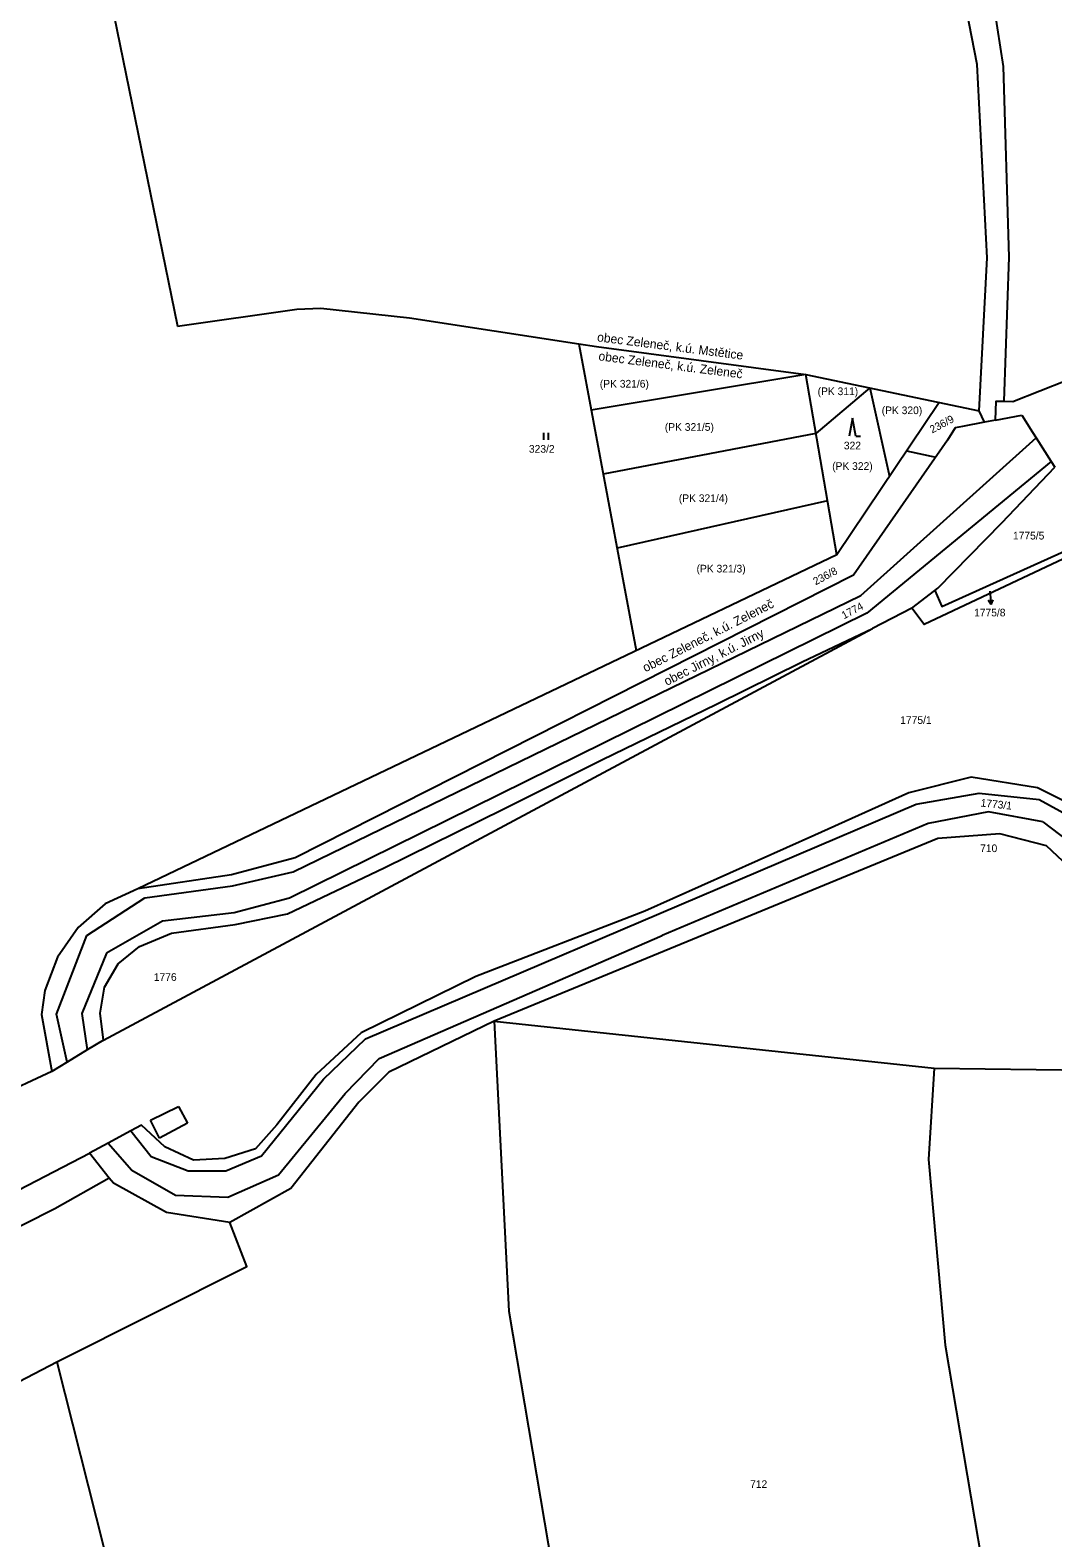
# Model space of a CAD drawing. Extents: x -724107 to -720612, y -1045267 to -1038441.
# Drawn here: x -723406.6 to -723180.2, y -1040493.8 to -1040160 of the extents above; entities that cross this region are included whole.
import ezdxf

# ---------------------------------------------------------------- set-up
doc = ezdxf.new("R2010")
doc.units = 0
for name, color, linetype in [('Hranice kat_území', 7, 'Continuous'), ('Hranice parcel', 7, 'Continuous'), ('Hranice parcel_PZE', 7, 'Continuous'), ('Názevy ku_obce_kraje', 7, 'Continuous'), ('Parcelní čísla', 7, 'Continuous'), ('Parcelní čísla_PZE', 7, 'Continuous'), ('Pop  PČ popisy', 7, 'Continuous'), ('Vnitřní kresba', 7, 'Continuous'), ('Značky kultur', 7, 'Continuous')]:
    doc.layers.add(name, color=color, linetype=linetype)

msp = doc.modelspace()

# ---------------------------------------------------------------- linework, layer by layer
at = {"layer": 'Hranice kat_území'}
for p, q in [((-723373.94, -1040225.6), (-723347.53, -1040221.84)), ((-723347.53, -1040221.84), (-723342.25, -1040221.61)), ((-723342.25, -1040221.61), (-723322.6, -1040223.75)), ((-723322.6, -1040223.75), (-723285.13, -1040229.47)), ((-723285.13, -1040229.47), (-723281.18, -1040230.04)), ((-723281.18, -1040230.04), (-723234.85, -1040236.27)), ((-723234.85, -1040236.27), (-723196.49, -1040244.29)), ((-723195.34, -1040246.85), (-723196.49, -1040244.29)), ((-723192.86, -1040246.39), (-723187.06, -1040245.3)), ((-723192.86, -1040246.39), (-723187.06, -1040245.3)), ((-723187.06, -1040245.3), (-723184.7, -1040249.07)), ((-723201.82, -1040248.07), (-723203.47, -1040250.84)), ((-723200.14, -1040247.75), (-723201.82, -1040248.07)), ((-723195.34, -1040246.85), (-723200.14, -1040247.75)), ((-723192.86, -1040246.39), (-723195.34, -1040246.85)), ((-723192.86, -1040246.39), (-723195.34, -1040246.85)), ((-723184.7, -1040249.07), (-723183.89, -1040250.33)), ((-723203.47, -1040250.84), (-723224.3, -1040280.73)), ((-723183.89, -1040250.33), (-723180.58, -1040255.51)), ((-723180.58, -1040255.51), (-723179.77, -1040256.77)), ((-723224.3, -1040280.73), (-723347.91, -1040343.26)), ((-723347.91, -1040343.26), (-723361.99, -1040347.02)), ((-723361.99, -1040347.02), (-723382.72, -1040350.11)), ((-723404.09, -1040377.97), (-723401.81, -1040390.55)), ((-723401.81, -1040390.55), (-723431.92, -1040404.73))]:
    msp.add_line(p, q, dxfattribs=at)
for points in [[(-723442.95, -1039887.89), (-723406.78, -1040064.9), (-723373.94, -1040225.6)], [(-723187.06, -1040245.3), (-723184.7, -1040249.07), (-723183.89, -1040250.33), (-723180.58, -1040255.51), (-723179.77, -1040256.77)], [(-723382.72, -1040350.11), (-723390, -1040353.5), (-723395.93, -1040358.71), (-723400.54, -1040365.24), (-723403.37, -1040372.65), (-723404.09, -1040377.97)]]:
    msp.add_lwpolyline(points, dxfattribs=at)
at = {"layer": 'Hranice parcel'}
for p, q in [((-723285.13, -1040229.47), (-723272.41, -1040297.41)), ((-723212.54, -1040253.17), (-723206.09, -1040254.6)), ((-723211.4, -1040287.99), (-723206.33, -1040284.08)), ((-723211.4, -1040287.99), (-723220.11, -1040292.48)), ((-723390.33, -1040383.65), (-723220.11, -1040292.48)), ((-723303.83, -1040379.45), (-723206.42, -1040389.84)), ((-723206.42, -1040389.84), (-723157.82, -1040390.53)), ((-723389.06, -1040414.18), (-723393.44, -1040408.64)), ((-723442.69, -1040476.79), (-723400.66, -1040454.85))]:
    msp.add_line(p, q, dxfattribs=at)
for points in [[(-723196.49, -1040244.29), (-723194.68, -1040210.45), (-723196.9, -1040167.66), (-723201.15, -1040145.99), (-723220.92, -1040076.69), (-723222.32, -1040066.64), (-723224.19, -1040052.07), (-723223.59, -1040033.28), (-723215.77, -1039933.81), (-723208.39, -1039897.06), (-723198.22, -1039867.42), (-723184.74, -1039842.16), (-723162.87, -1039809.82), (-723110.61, -1039748.27)], [(-723195.16, -1040142.29), (-723191.16, -1040168.07), (-723189.95, -1040210.31), (-723191, -1040242.19)], [(-723191, -1040242.19), (-723189.06, -1040242.24), (-723117.31, -1040213.9), (-723115.57, -1040213.24)], [(-723192.86, -1040246.39), (-723192.72, -1040242.15), (-723191, -1040242.19)], [(-723205.34, -1040242.44), (-723228, -1040276.19), (-723382.72, -1040350.11)], [(-723206.33, -1040284.08), (-723205.67, -1040283.57), (-723191.47, -1040269.12), (-723179.77, -1040256.77)], [(-723206.33, -1040284.08), (-723204.75, -1040287.63), (-723176.8, -1040274.98)], [(-723176.55, -1040276.51), (-723208.68, -1040291.62), (-723211.4, -1040287.99)], [(-723390.33, -1040383.65), (-723391.07, -1040377.65), (-723390.11, -1040371.93), (-723387.08, -1040366.78), (-723382.37, -1040362.89), (-723375.3, -1040359.96), (-723361.21, -1040358.02), (-723349.65, -1040355.69), (-723328.21, -1040345.53), (-723301.74, -1040332.46), (-723280.06, -1040321.6), (-723254.65, -1040309.25), (-723235.66, -1040299.89), (-723220.11, -1040292.48)], [(-723164.15, -1040331.81), (-723171.24, -1040333.96), (-723183.56, -1040327.76), (-723198.28, -1040325.41), (-723212.06, -1040328.9), (-723232.89, -1040338.27), (-723270.54, -1040355.1), (-723307.92, -1040369.52), (-723333.29, -1040382.05), (-723343.29, -1040391.22), (-723351.97, -1040402.36), (-723356.72, -1040407.73), (-723363.47, -1040409.85), (-723370.39, -1040410.19), (-723376.75, -1040407.25), (-723381.92, -1040402.46), (-723384.3, -1040403.74), (-723389.34, -1040406.44), (-723393.44, -1040408.64)], [(-723157.82, -1040390.53), (-723166.31, -1040360.94), (-723176.69, -1040345.19), (-723181.61, -1040340.63), (-723191.88, -1040338), (-723205.65, -1040338.97), (-723303.83, -1040379.45)], [(-723303.83, -1040379.45), (-723327.17, -1040390.73), (-723333.83, -1040397.37), (-723348.87, -1040416.48), (-723362.38, -1040423.98)], [(-723303.83, -1040379.45), (-723300.6, -1040443.63), (-723289.26, -1040510.89), (-723275.13, -1040555.31), (-723259.19, -1040590.96), (-723182.46, -1040563.59)], [(-723390.33, -1040383.65), (-723393.94, -1040385.82), (-723398.41, -1040388.5), (-723401.81, -1040390.55)], [(-723206.42, -1040389.84), (-723207.7, -1040410.05), (-723204.02, -1040451.16), (-723189.48, -1040537.07), (-723182.46, -1040563.59)], [(-723532.24, -1040477.27), (-723530.16, -1040476.25), (-723494.2, -1040458.75), (-723458.65, -1040441.15), (-723422.96, -1040423.93), (-723393.44, -1040408.64)], [(-723389.06, -1040414.18), (-723401.12, -1040420.97), (-723421.95, -1040431.5), (-723444.37, -1040441.94), (-723459.92, -1040448.63), (-723478.7, -1040455.86), (-723482.67, -1040457.51), (-723496.94, -1040463.91), (-723523.61, -1040477.58)], [(-723362.38, -1040423.98), (-723376.41, -1040421.83), (-723388.16, -1040415.31), (-723389.06, -1040414.18)], [(-723400.66, -1040454.85), (-723358.61, -1040433.75), (-723362.38, -1040423.98)], [(-723400.66, -1040454.85), (-723388.48, -1040503.02), (-723429.43, -1040524.79)]]:
    msp.add_lwpolyline(points, dxfattribs=at)
at = {"layer": 'Hranice parcel_PZE'}
for p, q in [((-723234.85, -1040236.27), (-723282.37, -1040244.2)), ((-723228, -1040276.19), (-723234.85, -1040236.27)), ((-723220.69, -1040239.23), (-723216.37, -1040258.87)), ((-723230.05, -1040264.21), (-723276.66, -1040274.69))]:
    msp.add_line(p, q, dxfattribs=at)
msp.add_lwpolyline([(-723220.69, -1040239.23), (-723232.61, -1040249.3), (-723279.72, -1040258.36)], dxfattribs=at)
at = {"layer": 'Pop  PČ popisy'}
for p, q in [((-723194.12, -1040284.23), (-723193.81, -1040287.21)), ((-723193.81, -1040287.21), (-723194.41, -1040286.27)), ((-723193.81, -1040287.21), (-723193.41, -1040286.17))]:
    msp.add_line(p, q, dxfattribs=at)
at = {"layer": 'Vnitřní kresba'}
for p, q in [((-723222.7, -1040285.22), (-723183.89, -1040250.33)), ((-723180.58, -1040255.51), (-723221.32, -1040289.09)), ((-723348.35, -1040346.39), (-723222.7, -1040285.22)), ((-723221.32, -1040289.09), (-723349.17, -1040352.23)), ((-723210.45, -1040331.43), (-723196.47, -1040328.97)), ((-723196.47, -1040328.97), (-723183.17, -1040330.33)), ((-723332.37, -1040383.36), (-723210.45, -1040331.43)), ((-723183.17, -1040330.33), (-723172.38, -1040336.3)), ((-723207.76, -1040335.65), (-723266.7, -1040360.46)), ((-723194.39, -1040333.07), (-723207.76, -1040335.65)), ((-723182.42, -1040335.28), (-723194.39, -1040333.07)), ((-723182.42, -1040335.28), (-723174.73, -1040341.16)), ((-723361.82, -1040349.47), (-723348.35, -1040346.39)), ((-723394.02, -1040360.45), (-723381.18, -1040352.15)), ((-723381.18, -1040352.15), (-723361.82, -1040349.47)), ((-723349.17, -1040352.23), (-723361.39, -1040355.43)), ((-723361.39, -1040355.43), (-723377.28, -1040357.33)), ((-723377.28, -1040357.33), (-723389.67, -1040364.42)), ((-723400.76, -1040377.89), (-723394.02, -1040360.45)), ((-723329.31, -1040387.69), (-723266.7, -1040360.46)), ((-723389.67, -1040364.42), (-723395.11, -1040377.75)), ((-723398.41, -1040388.5), (-723400.76, -1040377.89)), ((-723395.11, -1040377.75), (-723393.94, -1040385.82)), ((-723341.61, -1040392.31), (-723332.37, -1040383.36)), ((-723336.81, -1040395.43), (-723329.31, -1040387.69)), ((-723355.38, -1040409.23), (-723341.61, -1040392.31)), ((-723351.57, -1040413.47), (-723336.81, -1040395.43)), ((-723379.95, -1040401.38), (-723373.73, -1040398.31)), ((-723373.73, -1040398.31), (-723371.72, -1040402.05)), ((-723377.92, -1040405.36), (-723379.95, -1040401.38)), ((-723371.72, -1040402.05), (-723377.92, -1040405.36)), ((-723384.3, -1040403.74), (-723379.79, -1040409.39)), ((-723389.34, -1040406.44), (-723384.05, -1040412.41)), ((-723363.26, -1040412.55), (-723355.38, -1040409.23)), ((-723384.05, -1040412.41), (-723374.42, -1040417.99)), ((-723379.79, -1040409.39), (-723371.63, -1040412.58)), ((-723371.63, -1040412.58), (-723363.26, -1040412.55)), ((-723362.81, -1040418.44), (-723351.57, -1040413.47)), ((-723374.42, -1040417.99), (-723362.81, -1040418.44))]:
    msp.add_line(p, q, dxfattribs=at)
at = {"layer": 'Značky kultur'}
for p, q in [((-723224.51, -1040245.94), (-723225.26, -1040249.94)), ((-723223.76, -1040249.94), (-723224.51, -1040245.94)), ((-723292.84, -1040250.71), (-723292.84, -1040249.21)), ((-723291.84, -1040250.71), (-723291.84, -1040249.21)), ((-723223.76, -1040249.94), (-723222.77, -1040249.94))]:
    msp.add_line(p, q, dxfattribs=at)

# ---------------------------------------------------------------- texts
at = {"layer": 'Názevy ku_obce_kraje'}
for s, rotation, p in [('obec Zeleneč, k.ú. Mstětice', 352.7793, (-723281.15, -1040228.91)), ('obec Zeleneč, k.ú. Zeleneč', 352.7793, (-723280.85, -1040233.12)), ('obec Zeleneč, k.ú. Zeleneč', 26.897, (-723270.37, -1040302.22)), ('obec Jirny, k.ú. Jirny', 26.897, (-723265.64, -1040305.23))]:
    msp.add_text(s, height=2, rotation=rotation, dxfattribs=at).set_placement(p)
at = {"layer": 'Parcelní čísla'}
for s, rotation, p in [('236/9', 28, (-723206.88, -1040249.34)), ('236/8', 28, (-723232.7, -1040282.97)), ('1774', 28, (-723226.41, -1040290.48)), ('1773/1', 354.1216, (-723196.23, -1040331.91))]:
    msp.add_text(s, height=1.7, rotation=rotation, dxfattribs=at).set_placement(p)
for s, p in [('323/2', (-723296.17, -1040253.59)), ('322', (-723226.44, -1040252.85)), ('1775/5', (-723189.01, -1040272.8)), ('1775/8', (-723197.61, -1040289.83)), ('1775/1', (-723213.96, -1040313.63)), ('710', (-723196.27, -1040342.01)), ('1776', (-723379.21, -1040370.52)), ('712', (-723247.2, -1040482.79))]:
    msp.add_text(s, height=1.7, dxfattribs=at).set_placement(p)
at = {"layer": 'Parcelní čísla_PZE'}
for s, p in [('(PK 321/6)', (-723280.47, -1040239.17)), ('(PK 311)', (-723232.25, -1040240.84)), ('(PK 320)', (-723218.06, -1040245.05)), ('(PK 321/5)', (-723266.08, -1040248.74)), ('(PK 322)', (-723229.03, -1040257.39)), ('(PK 321/4)', (-723262.98, -1040264.51)), ('(PK 321/3)', (-723259.05, -1040280.1))]:
    msp.add_text(s, height=1.7, dxfattribs=at).set_placement(p)

doc.saveas('drawing.dxf')
